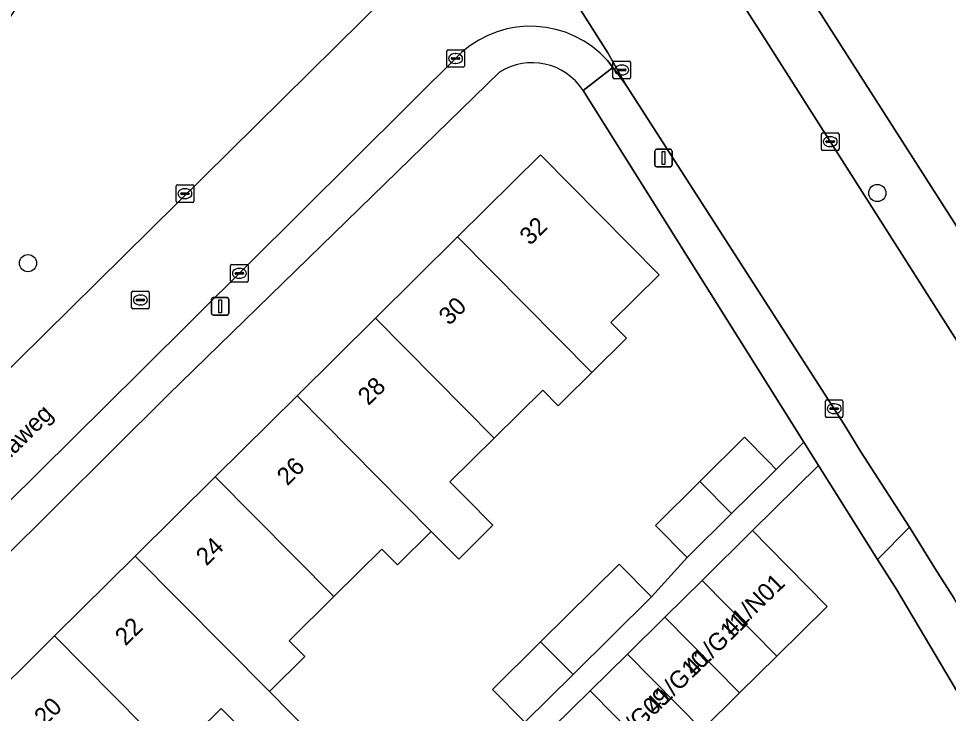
# Model space of a CAD drawing. Extents: x 159352 to 160617, y 385888 to 387323.
# Drawn here: x 159457.3 to 159510.3, y 386367.9 to 386407.5 of the extents above; entities that cross this region are included whole.
import ezdxf

# ---------------------------------------------------------------- set-up
doc = ezdxf.new("R2010")
doc.units = 0
for name, color, linetype in [('IMGEO_Berm_groen', 7, 'Continuous'), ('IMGEO_Boom', 7, 'Continuous'), ('IMGEO_Erf', 7, 'Continuous'), ('IMGEO_Groenvoorziening', 7, 'Continuous'), ('IMGEO_Kolk', 7, 'Continuous'), ('IMGEO_Lichtmast', 7, 'Continuous'), ('IMGEO_Openbare_ruimte_label', 7, 'Continuous'), ('IMGEO_Pand', 7, 'Continuous'), ('IMGEO_Pand_nummerreeks', 7, 'Continuous'), ('IMGEO_Rijbaan_lokaal_gesloten', 7, 'Continuous'), ('IMGEO_Rijbaan_lokaal_open', 7, 'Continuous'), ('IMGEO_Rioolput', 7, 'Continuous'), ('IMGEO_Voetpad_halfverhard', 7, 'Continuous'), ('IMGEO_Voetpad_open', 7, 'Continuous')]:
    doc.layers.add(name, color=color, linetype=linetype)

msp = doc.modelspace()

# ---------------------------------------------------------------- linework, layer by layer
at = {"layer": 'IMGEO_Berm_groen'}
msp.add_lwpolyline([(159440.604, 386371.638), (159481.401, 386411.924)], dxfattribs=at)
msp.add_arc((159330.815, 386489.686), 150.369, 321.87233, 327.34988, dxfattribs=at)
at = {"layer": 'IMGEO_Boom'}
for centre in [(159506.204, 386397.595), (159457.814, 386393.603)]:
    msp.add_circle(centre, 0.489, dxfattribs=at)
at = {"layer": 'IMGEO_Erf'}
for points in [[(159519.962, 386439.609), (159500, 386432.51), (159489.886, 386428.296), (159500, 386412.48), (159518.546, 386383.479)], [(159484.674, 386404.481), (159465.804, 386386.106), (159446.61, 386367.023)], [(159487.022, 386372.023), (159491.491, 386376.45), (159493.341, 386374.582), (159495.376, 386376.827), (159493.568, 386378.654), (159496.098, 386381.159), (159498.642, 386383.677), (159500, 386382.305), (159500.45, 386381.85), (159502.017, 386383.4), (159500, 386386.614), (159489.438, 386403.44)], [(159454.76, 386367.836), (159459.327, 386372.358), (159463.927, 386376.911), (159468.488, 386381.426), (159473.144, 386386.036), (159477.614, 386390.462), (159482.295, 386395.097), (159487.012, 386399.766), (159493.774, 386392.936), (159491.029, 386390.219), (159491.917, 386389.324), (159489.945, 386387.372), (159488.364, 386385.807), (159488.028, 386385.474), (159487.141, 386386.37), (159484.376, 386383.633), (159481.858, 386381.14), (159482.746, 386380.245), (159484.308, 386378.668), (159482.356, 386376.735), (159480.793, 386378.313), (159478.863, 386376.402), (159477.977, 386377.298), (159475.251, 386374.598), (159472.703, 386372.074), (159473.59, 386371.179), (159471.578, 386369.186), (159474.031, 386366.708)], [(159536.89, 386312.44), (159519.208, 386353.167), (159516.654, 386358.401), (159511.384, 386368.121), (159507.312, 386374.992), (159506.211, 386376.719), (159502.854, 386382.067), (159499.095, 386378.359), (159500, 386377.441), (159503.35, 386374.044), (159500.475, 386371.208), (159498.348, 386369.111), (159496.222, 386367.014), (159494.096, 386364.918), (159491.969, 386362.821), (159489.842, 386360.724), (159487.667, 386358.631), (159483.403, 386362.885), (159469.132, 386348.816), (159458.454, 386342.171), (159488.971, 386293.139), (159489.075, 386292.971)], [(159486.129, 386367.439), (159484.279, 386369.307), (159487.022, 386372.023)], [(159472.118, 386364.886), (159468.815, 386368.225), (159466.091, 386365.528)]]:
    msp.add_lwpolyline(points, dxfattribs=at)
msp.add_arc((159486.535, 386401.574), 3.451, 32.7243, 122.6234, dxfattribs=at)
at = {"layer": 'IMGEO_Groenvoorziening'}
msp.add_arc((159591.747, 386306.359), 171.427, 140.56803, 146.03423, dxfattribs=at)
at = {"layer": 'IMGEO_Kolk'}
for p, q in [((159481.751, 386405.761), (159482.603, 386405.761)), ((159481.676, 386404.835), (159481.676, 386405.687)), ((159481.935, 386405.255), (159481.935, 386405.267)), ((159482.373, 386405.218), (159481.975, 386405.218)), ((159481.978, 386405.304), (159482.376, 386405.304)), ((159482.164, 386405.541), (159482.189, 386405.541)), ((159482.419, 386405.267), (159482.419, 386405.255)), ((159482.677, 386405.687), (159482.677, 386404.835)), ((159482.603, 386404.761), (159481.751, 386404.761)), ((159482.187, 386404.981), (159482.162, 386404.981)), ((159491.144, 386404.182), (159491.144, 386405.034)), ((159491.219, 386405.108), (159492.071, 386405.108)), ((159491.632, 386404.888), (159491.657, 386404.888)), ((159492.145, 386405.034), (159492.145, 386404.182)), ((159491.403, 386404.602), (159491.403, 386404.614)), ((159491.841, 386404.565), (159491.443, 386404.565)), ((159491.446, 386404.651), (159491.844, 386404.651)), ((159491.655, 386404.328), (159491.63, 386404.328)), ((159491.887, 386404.614), (159491.887, 386404.602)), ((159492.071, 386404.108), (159491.219, 386404.108)), ((159503.098, 386401.022), (159503.95, 386401.022)), ((159503.023, 386400.096), (159503.023, 386400.948)), ((159503.282, 386400.516), (159503.282, 386400.528)), ((159503.72, 386400.479), (159503.322, 386400.479)), ((159503.325, 386400.565), (159503.723, 386400.565)), ((159503.511, 386400.802), (159503.536, 386400.802)), ((159503.766, 386400.528), (159503.766, 386400.516)), ((159504.024, 386400.948), (159504.024, 386400.096)), ((159503.95, 386400.022), (159503.098, 386400.022)), ((159503.534, 386400.242), (159503.509, 386400.242)), ((159466.259, 386397.132), (159466.259, 386397.984)), ((159466.334, 386398.058), (159467.186, 386398.058)), ((159466.747, 386397.838), (159466.772, 386397.838)), ((159467.26, 386397.984), (159467.26, 386397.132)), ((159466.518, 386397.552), (159466.518, 386397.564)), ((159466.956, 386397.515), (159466.558, 386397.515)), ((159466.561, 386397.601), (159466.959, 386397.601)), ((159466.77, 386397.278), (159466.745, 386397.278)), ((159467.002, 386397.564), (159467.002, 386397.552)), ((159467.186, 386397.058), (159466.334, 386397.058)), ((159469.359, 386392.597), (159469.359, 386393.449)), ((159469.434, 386393.523), (159470.286, 386393.523)), ((159469.618, 386393.017), (159469.618, 386393.029)), ((159469.661, 386393.066), (159470.059, 386393.066)), ((159469.847, 386393.303), (159469.872, 386393.303)), ((159470.102, 386393.029), (159470.102, 386393.017)), ((159470.36, 386393.449), (159470.36, 386392.597)), ((159470.286, 386392.523), (159469.434, 386392.523)), ((159470.056, 386392.98), (159469.658, 386392.98)), ((159469.87, 386392.743), (159469.845, 386392.743)), ((159503.249, 386384.88), (159503.249, 386385.732)), ((159503.324, 386385.806), (159504.176, 386385.806)), ((159504.25, 386385.732), (159504.25, 386384.88)), ((159503.508, 386385.3), (159503.508, 386385.312)), ((159503.946, 386385.263), (159503.548, 386385.263)), ((159503.551, 386385.349), (159503.949, 386385.349)), ((159503.737, 386385.586), (159503.762, 386385.586)), ((159503.992, 386385.312), (159503.992, 386385.3)), ((159504.176, 386384.806), (159503.324, 386384.806)), ((159503.76, 386385.026), (159503.735, 386385.026))]:
    msp.add_line(p, q, dxfattribs=at)
for points in [[(159481.751, 386405.761), (159482.603, 386405.761)], [(159481.676, 386404.835), (159481.676, 386405.687)], [(159482.677, 386405.687), (159482.677, 386404.835)], [(159482.603, 386404.761), (159481.751, 386404.761)], [(159491.144, 386404.182), (159491.144, 386405.034)], [(159491.219, 386405.108), (159492.071, 386405.108)], [(159492.145, 386405.034), (159492.145, 386404.182)], [(159492.071, 386404.108), (159491.219, 386404.108)], [(159503.098, 386401.022), (159503.95, 386401.022)], [(159503.023, 386400.096), (159503.023, 386400.948)], [(159504.024, 386400.948), (159504.024, 386400.096)], [(159503.95, 386400.022), (159503.098, 386400.022)], [(159466.259, 386397.132), (159466.259, 386397.984)], [(159466.334, 386398.058), (159467.186, 386398.058)], [(159467.26, 386397.984), (159467.26, 386397.132)], [(159467.186, 386397.058), (159466.334, 386397.058)], [(159469.359, 386392.597), (159469.359, 386393.449)], [(159469.434, 386393.523), (159470.286, 386393.523)], [(159470.36, 386393.449), (159470.36, 386392.597)], [(159470.286, 386392.523), (159469.434, 386392.523)], [(159503.249, 386384.88), (159503.249, 386385.732)], [(159503.324, 386385.806), (159504.176, 386385.806)], [(159504.25, 386385.732), (159504.25, 386384.88)], [(159504.176, 386384.806), (159503.324, 386384.806)]]:
    msp.add_lwpolyline(points, dxfattribs=at)
for centre, radius, start, end in [((159481.753, 386405.685), 0.0765, 91.552, 178.448), ((159481.753, 386405.685), 0.0765, 91.552, 178.448), ((159482.601, 386405.685), 0.0765, 1.552, 88.448), ((159482.601, 386405.685), 0.0765, 1.552, 88.448), ((159481.975, 386405.264), 0.0403, 85.8775, 175.7526), ((159481.972, 386405.254), 0.0366, 178.938, 274.7102), ((159482.376, 386405.261), 0.043, 264.8664, 352.4533), ((159482.38, 386405.266), 0.0386, 1.7309, 96.639), ((159481.753, 386404.837), 0.0765, 181.552, 268.448), ((159481.753, 386404.837), 0.0765, 181.552, 268.448), ((159482.601, 386404.837), 0.0765, 271.552, 358.448), ((159482.601, 386404.837), 0.0765, 271.552, 358.448), ((159491.221, 386405.032), 0.0765, 91.552, 178.448), ((159491.221, 386405.032), 0.0765, 91.552, 178.448), ((159492.069, 386405.032), 0.0765, 1.552, 88.448), ((159492.069, 386405.032), 0.0765, 1.552, 88.448), ((159491.221, 386404.184), 0.0765, 181.552, 268.448), ((159491.221, 386404.184), 0.0765, 181.552, 268.448), ((159491.443, 386404.611), 0.0403, 85.8775, 175.7526), ((159491.44, 386404.601), 0.0366, 178.938, 274.7102), ((159491.844, 386404.608), 0.043, 264.8664, 352.4533), ((159491.848, 386404.613), 0.0386, 1.7309, 96.639), ((159492.069, 386404.184), 0.0765, 271.552, 358.448), ((159492.069, 386404.184), 0.0765, 271.552, 358.448), ((159503.1, 386400.946), 0.0765, 91.552, 178.448), ((159503.1, 386400.946), 0.0765, 91.552, 178.448), ((159503.948, 386400.946), 0.0765, 1.552, 88.448), ((159503.948, 386400.946), 0.0765, 1.552, 88.448), ((159503.322, 386400.525), 0.0403, 85.8775, 175.7526), ((159503.319, 386400.515), 0.0366, 178.938, 274.7102), ((159503.723, 386400.522), 0.043, 264.8664, 352.4533), ((159503.727, 386400.527), 0.0386, 1.7309, 96.639), ((159503.1, 386400.098), 0.0765, 181.552, 268.448), ((159503.1, 386400.098), 0.0765, 181.552, 268.448), ((159503.948, 386400.098), 0.0765, 271.552, 358.448), ((159503.948, 386400.098), 0.0765, 271.552, 358.448), ((159466.336, 386397.982), 0.0765, 91.552, 178.448), ((159466.336, 386397.982), 0.0765, 91.552, 178.448), ((159467.184, 386397.982), 0.0765, 1.552, 88.448), ((159467.184, 386397.982), 0.0765, 1.552, 88.448), ((159466.558, 386397.561), 0.0403, 85.8775, 175.7526), ((159466.555, 386397.551), 0.0366, 178.938, 274.7102), ((159466.959, 386397.558), 0.043, 264.8664, 352.4533), ((159466.963, 386397.563), 0.0386, 1.7309, 96.639), ((159466.336, 386397.134), 0.0765, 181.552, 268.448), ((159466.336, 386397.134), 0.0765, 181.552, 268.448), ((159467.184, 386397.134), 0.0765, 271.552, 358.448), ((159467.184, 386397.134), 0.0765, 271.552, 358.448), ((159469.436, 386393.447), 0.0765, 91.552, 178.448), ((159469.436, 386393.447), 0.0765, 91.552, 178.448), ((159469.658, 386393.026), 0.0403, 85.8775, 175.7526), ((159470.063, 386393.028), 0.0386, 1.7309, 96.639), ((159470.284, 386393.447), 0.0765, 1.552, 88.448), ((159470.284, 386393.447), 0.0765, 1.552, 88.448), ((159469.436, 386392.599), 0.0765, 181.552, 268.448), ((159469.436, 386392.599), 0.0765, 181.552, 268.448), ((159469.655, 386393.016), 0.0366, 178.938, 274.7102), ((159470.059, 386393.023), 0.043, 264.8664, 352.4533), ((159470.284, 386392.599), 0.0765, 271.552, 358.448), ((159470.284, 386392.599), 0.0765, 271.552, 358.448), ((159503.326, 386385.73), 0.0765, 91.552, 178.448), ((159503.326, 386385.73), 0.0765, 91.552, 178.448), ((159504.174, 386385.73), 0.0765, 1.552, 88.448), ((159504.174, 386385.73), 0.0765, 1.552, 88.448), ((159503.548, 386385.309), 0.0403, 85.8775, 175.7526), ((159503.545, 386385.299), 0.0366, 178.938, 274.7102), ((159503.949, 386385.306), 0.043, 264.8664, 352.4533), ((159503.953, 386385.311), 0.0386, 1.7309, 96.639), ((159503.326, 386384.882), 0.0765, 181.552, 268.448), ((159503.326, 386384.882), 0.0765, 181.552, 268.448), ((159504.174, 386384.882), 0.0765, 271.552, 358.448), ((159504.174, 386384.882), 0.0765, 271.552, 358.448)]:
    msp.add_arc(centre, radius, start, end, dxfattribs=at)
for centre, major_axis, ratio, start_param, end_param in [((159482.163, 386405.261), (-0.387, 0.002), 0.722429, 4.712389, 7.853982), ((159482.188, 386405.261), (-0.39, 0.002), 0.717154, 1.570796, 4.712389), ((159491.631, 386404.608), (-0.387, 0.002), 0.722429, 4.712389, 7.853982), ((159491.656, 386404.608), (-0.39, 0.002), 0.717154, 1.570796, 4.712389), ((159503.51, 386400.522), (-0.387, 0.002), 0.722429, 4.712389, 7.853982), ((159503.535, 386400.522), (-0.39, 0.002), 0.717154, 1.570796, 4.712389), ((159466.746, 386397.558), (-0.387, 0.002), 0.722429, 4.712389, 7.853982), ((159466.771, 386397.558), (-0.39, 0.002), 0.717154, 1.570796, 4.712389), ((159469.846, 386393.023), (-0.387, 0.002), 0.722429, 4.712389, 7.853982), ((159469.871, 386393.023), (-0.39, 0.002), 0.717154, 1.570796, 4.712389), ((159503.736, 386385.306), (-0.387, 0.002), 0.722429, 4.712389, 7.853982), ((159503.761, 386385.306), (-0.39, 0.002), 0.717154, 1.570796, 4.712389)]:
    msp.add_ellipse(centre, major_axis=major_axis, ratio=ratio, start_param=start_param, end_param=end_param, dxfattribs=at)
at = {"layer": 'IMGEO_Lichtmast'}
for p, q in [((159493.524, 386399.191), (159493.524, 386399.991)), ((159493.524, 386399.991), (159493.524, 386399.191)), ((159493.624, 386400.091), (159494.414, 386400.091)), ((159494.414, 386400.091), (159493.624, 386400.091)), ((159494.514, 386399.991), (159494.514, 386399.191)), ((159494.514, 386399.191), (159494.514, 386399.991)), ((159494.414, 386399.091), (159493.624, 386399.091)), ((159493.624, 386399.091), (159494.414, 386399.091)), ((159468.268, 386390.74), (159468.268, 386391.54)), ((159468.268, 386391.54), (159468.268, 386390.74)), ((159468.368, 386391.64), (159469.158, 386391.64)), ((159469.158, 386391.64), (159468.368, 386391.64)), ((159469.258, 386391.54), (159469.258, 386390.74)), ((159469.258, 386390.74), (159469.258, 386391.54)), ((159469.158, 386390.64), (159468.368, 386390.64)), ((159468.368, 386390.64), (159469.158, 386390.64))]:
    msp.add_line(p, q, dxfattribs=at)
for points in [[(159493.944, 386399.966), (159494.094, 386399.966), (159494.094, 386399.216), (159493.944, 386399.216), (159493.944, 386399.966)], [(159468.688, 386391.515), (159468.838, 386391.515), (159468.838, 386390.765), (159468.688, 386390.765), (159468.688, 386391.515)]]:
    msp.add_lwpolyline(points, dxfattribs=at)
for centre, start, end in [((159493.624, 386399.991), 90, 180), ((159493.624, 386399.991), 90, 180), ((159494.414, 386399.991), 0, 90), ((159494.414, 386399.991), 360, 90), ((159493.624, 386399.191), 180, 270), ((159493.624, 386399.191), 180, 270), ((159494.414, 386399.191), 270, 0), ((159494.414, 386399.191), 270, 0), ((159468.368, 386391.54), 90, 180), ((159468.368, 386391.54), 90, 180), ((159469.158, 386391.54), 0, 90), ((159469.158, 386391.54), 360, 90), ((159468.368, 386390.74), 180, 270), ((159468.368, 386390.74), 180, 270), ((159469.158, 386390.74), 270, 0), ((159469.158, 386390.74), 270, 0)]:
    msp.add_arc(centre, 0.1, start, end, dxfattribs=at)
at = {"layer": 'IMGEO_Pand'}
for points in [[(159489.945, 386387.372), (159491.917, 386389.324), (159491.029, 386390.219), (159493.774, 386392.936), (159487.012, 386399.766), (159482.295, 386395.097)], [(159482.295, 386395.097), (159477.614, 386390.462), (159484.376, 386383.633), (159487.141, 386386.37), (159488.028, 386385.474), (159488.364, 386385.807), (159489.945, 386387.372)], [(159484.376, 386383.633), (159477.614, 386390.462), (159473.144, 386386.036), (159480.793, 386378.313), (159482.356, 386376.735), (159484.308, 386378.668), (159482.746, 386380.245), (159481.858, 386381.14)], [(159475.251, 386374.598), (159477.977, 386377.298), (159478.863, 386376.402), (159480.793, 386378.313), (159473.144, 386386.036), (159468.488, 386381.426)], [(159497.907, 386379.332), (159500, 386381.405), (159500.45, 386381.85), (159500, 386382.305), (159498.642, 386383.677), (159496.098, 386381.159)], [(159471.578, 386369.186), (159473.59, 386371.179), (159472.703, 386372.074), (159475.251, 386374.598), (159468.488, 386381.426), (159463.927, 386376.911)], [(159496.098, 386381.159), (159493.568, 386378.654), (159495.376, 386376.827), (159497.907, 386379.332)], [(159500.475, 386371.208), (159503.35, 386374.044), (159500, 386377.441), (159499.095, 386378.359), (159496.22, 386375.523)], [(159463.927, 386376.911), (159459.327, 386372.358), (159466.091, 386365.528), (159468.815, 386368.225), (159472.118, 386364.886), (159474.031, 386366.708), (159471.578, 386369.186)], [(159493.341, 386374.582), (159491.491, 386376.45), (159487.022, 386372.023), (159488.872, 386370.156)], [(159496.22, 386375.523), (159494.094, 386373.426), (159498.348, 386369.111), (159500.475, 386371.208)], [(159498.348, 386369.111), (159494.094, 386373.426), (159491.967, 386371.329), (159496.222, 386367.014)], [(159459.327, 386372.358), (159454.76, 386367.836), (159462.412, 386360.111), (159463.73, 386358.78), (159463.858, 386358.651), (159465.865, 386360.638), (159464.419, 386362.099), (159463.532, 386362.995), (159466.091, 386365.528)], [(159484.279, 386369.307), (159486.129, 386367.439), (159488.872, 386370.156), (159487.022, 386372.023)], [(159496.222, 386367.014), (159491.967, 386371.329), (159489.841, 386369.233), (159494.096, 386364.918)], [(159489.841, 386369.233), (159487.714, 386367.136), (159491.969, 386362.821), (159494.096, 386364.918)]]:
    msp.add_lwpolyline(points, close=True, dxfattribs=at)
at = {"layer": 'IMGEO_Rijbaan_lokaal_gesloten'}
for points in [[(159570.042, 386261.524), (159567.886, 386266.536), (159551.394, 386304.776), (159550.003, 386308.002), (159549.323, 386309.577), (159548.845, 386310.685), (159547.269, 386314.331), (159527.379, 386360.366), (159525.194, 386365.458), (159515.604, 386381.536), (159500.36, 386405.492), (159500, 386406.055), (159471.301, 386450.928)], [(159464.607, 386446.619), (159474.123, 386431.798), (159475.563, 386429.556), (159481.88, 386419.718), (159490.862, 386405.589), (159491.908, 386403.706), (159503.75, 386385.306), (159504.404, 386384.253), (159505.275, 386382.845), (159508.049, 386378.563), (159509.479, 386376.213), (159510.58, 386374.496)]]:
    msp.add_lwpolyline(points, dxfattribs=at)
at = {"layer": 'IMGEO_Rijbaan_lokaal_open'}
for points in [[(159490.832, 386405.143), (159491.142, 386404.756), (159491.347, 386404.5), (159491.908, 386403.706), (159490.862, 386405.589), (159481.88, 386419.718)], [(159481.401, 386411.924), (159440.604, 386371.638)], [(159464.233, 386387.435), (159482.531, 386405.614)], [(159445.08, 386368.492), (159464.233, 386387.435)]]:
    msp.add_lwpolyline(points, dxfattribs=at)
msp.add_arc((159486.445, 386401.217), 5.887, 41.8274, 131.6776, dxfattribs=at)
at = {"layer": 'IMGEO_Rioolput'}
for p, q in [((159463.796, 386391.999), (159464.648, 386391.999)), ((159463.721, 386391.073), (159463.721, 386391.925)), ((159463.98, 386391.493), (159463.98, 386391.505)), ((159464.418, 386391.456), (159464.02, 386391.456)), ((159464.023, 386391.542), (159464.421, 386391.542)), ((159464.209, 386391.779), (159464.234, 386391.779)), ((159464.464, 386391.505), (159464.464, 386391.493)), ((159464.722, 386391.925), (159464.722, 386391.073)), ((159464.648, 386390.999), (159463.796, 386390.999)), ((159464.232, 386391.219), (159464.207, 386391.219))]:
    msp.add_line(p, q, dxfattribs=at)
for points in [[(159463.796, 386391.999), (159464.648, 386391.999)], [(159463.721, 386391.073), (159463.721, 386391.925)], [(159464.722, 386391.925), (159464.722, 386391.073)], [(159464.648, 386390.999), (159463.796, 386390.999)]]:
    msp.add_lwpolyline(points, dxfattribs=at)
for centre, radius, start, end in [((159463.798, 386391.923), 0.0765, 91.552, 178.448), ((159463.798, 386391.923), 0.0765, 91.552, 178.448), ((159464.646, 386391.923), 0.0765, 1.552, 88.448), ((159464.646, 386391.923), 0.0765, 1.552, 88.448), ((159464.02, 386391.502), 0.0403, 85.8775, 175.7526), ((159464.017, 386391.492), 0.0366, 178.938, 274.7102), ((159464.421, 386391.499), 0.043, 264.8664, 352.4533), ((159464.425, 386391.504), 0.0386, 1.7309, 96.639), ((159463.798, 386391.075), 0.0765, 181.552, 268.448), ((159463.798, 386391.075), 0.0765, 181.552, 268.448), ((159464.646, 386391.075), 0.0765, 271.552, 358.448), ((159464.646, 386391.075), 0.0765, 271.552, 358.448)]:
    msp.add_arc(centre, radius, start, end, dxfattribs=at)
for centre, major_axis, ratio, start_param, end_param in [((159464.208, 386391.499), (-0.387, 0.002), 0.722429, 4.712389, 7.853982), ((159464.233, 386391.499), (-0.39, 0.002), 0.717154, 1.570796, 4.712389)]:
    msp.add_ellipse(centre, major_axis=major_axis, ratio=ratio, start_param=start_param, end_param=end_param, dxfattribs=at)
at = {"layer": 'IMGEO_Voetpad_halfverhard'}
for centre, radius, start, end in [((159591.747, 386306.359), 171.427, 140.56803, 146.03423), ((159330.815, 386489.686), 150.369, 321.87233, 327.34988)]:
    msp.add_arc(centre, radius, start, end, dxfattribs=at)
at = {"layer": 'IMGEO_Voetpad_open'}
for points in [[(159470.374, 386452.378), (159471.301, 386450.928), (159500, 386406.055), (159500.36, 386405.492), (159515.604, 386381.536)], [(159521.66, 386378.824), (159518.558, 386383.368), (159518.546, 386383.479), (159500, 386412.48), (159489.886, 386428.296), (159485.117, 386435.744)], [(159482.531, 386405.614), (159464.233, 386387.435), (159445.08, 386368.492)], [(159489.438, 386403.44), (159491.142, 386404.756), (159490.832, 386405.143)], [(159446.61, 386367.023), (159465.804, 386386.106), (159484.674, 386404.481)], [(159487.714, 386367.136), (159489.841, 386369.233), (159491.967, 386371.329), (159494.094, 386373.426), (159496.22, 386375.523), (159499.095, 386378.359), (159502.854, 386382.067), (159502.017, 386383.4), (159500.45, 386381.85), (159500, 386381.405), (159497.907, 386379.332), (159495.376, 386376.827), (159493.341, 386374.582), (159488.872, 386370.156), (159486.129, 386367.439)]]:
    msp.add_lwpolyline(points, dxfattribs=at)
for points in [[(159491.908, 386403.706), (159491.347, 386404.5), (159491.142, 386404.756), (159489.438, 386403.44), (159500, 386386.614), (159502.017, 386383.4), (159502.854, 386382.067), (159506.211, 386376.719), (159508.049, 386378.563), (159505.275, 386382.845), (159504.404, 386384.253), (159503.75, 386385.306)], [(159507.312, 386374.992), (159511.384, 386368.121), (159513.621, 386369.485), (159512.473, 386371.498), (159511.352, 386373.226), (159510.58, 386374.496), (159509.479, 386376.213), (159508.049, 386378.563), (159506.211, 386376.719)]]:
    msp.add_lwpolyline(points, close=True, dxfattribs=at)
for centre, radius, start, end in [((159486.445, 386401.217), 5.887, 41.8274, 131.6776), ((159486.535, 386401.574), 3.451, 32.7243, 122.6234)]:
    msp.add_arc(centre, radius, start, end, dxfattribs=at)

# ---------------------------------------------------------------- texts
at = {"layer": 'IMGEO_Openbare_ruimte_label'}
msp.add_text('Vignolaweg', height=1, rotation=44.7975, dxfattribs=at).set_placement((159454.404, 386380.058))
at = {"layer": 'IMGEO_Pand_nummerreeks'}
for s, rotation, p in [('32', 44.7127, (159486.425, 386394.57)), ('30', 44.7127, (159481.819, 386390.01)), ('28', 44.7127, (159477.209, 386385.446)), ('26', 44.7127, (159472.596, 386380.879)), ('24', 44.7127, (159467.986, 386376.315)), ('41/N01', 44.3839, (159497.937, 386372.275)), ('41/G11', 44.3312, (159495.762, 386370.023)), ('22', 44.7136, (159463.375, 386371.748)), ('41/G10', 44.3312, (159493.56, 386367.872)), ('41/G09', 44.3312, (159491.365, 386365.728)), ('20', 44.7136, (159458.769, 386367.188))]:
    msp.add_text(s, height=1, rotation=rotation, dxfattribs=at).set_placement(p)

doc.saveas('drawing.dxf')
